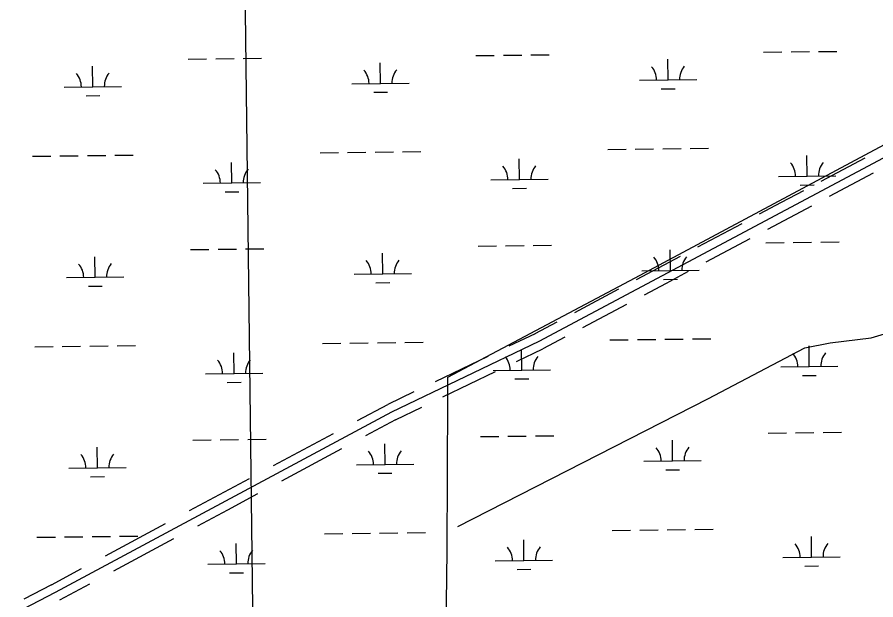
# Model space of a CAD drawing. Extents: x 3694830 to 3732949, y 415201 to 440970.
# Drawn here: x 3719761 to 3721259, y 425568 to 426586 of the extents above; entities that cross this region are included whole.
import ezdxf

# ---------------------------------------------------------------- set-up
doc = ezdxf.new("R2010")
doc.units = 0
for name, color, linetype in [('V-GRID-MAJR', 7, 'Continuous'), ('V-ROAD-CNTR', 7, 'Continuous'), ('V-TOPO-SHOR', 7, 'Continuous'), ('V-WETL-SWMP', 7, 'Continuous')]:
    doc.layers.add(name, color=color, linetype=linetype)

msp = doc.modelspace()

# ---------------------------------------------------------------- linework, layer by layer
at = {"layer": 'V-GRID-MAJR'}
msp.add_spline([(3720228.281, 420868.82800000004), (3720155.153, 426926.124), (3720081.987, 432986.504), (3720008.822, 439046.89), (3720008.785, 439049.968)], degree=3, dxfattribs=at)
at = {"layer": 'V-ROAD-CNTR'}
for points in [[(3718925.69510962, 425115.68974280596), (3718968.7830234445, 425132.56470905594), (3719290.780379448, 425302.05737006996), (3719827.7133055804, 425581.28881160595), (3720414.190132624, 425896.102181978), (3720671.337618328, 426019.8919343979), (3721316.8023273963, 426363.64724688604), (3721829.3483023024, 426634.3987053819), (3722353.595253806, 426898.80817656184), (3722808.7463435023, 427140.044694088)], [(3721163.7536334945, 426299.1333759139), (3721240.5944798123, 426340.0562940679)], [(3721177.8556052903, 426272.65342887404), (3721254.696451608, 426313.576347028)], [(3721094.5967718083, 426262.3024495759), (3721133.016694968, 426282.76340865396)], [(3721056.1758486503, 426241.8394905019), (3721094.5967718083, 426262.3014495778)], [(3721108.698743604, 426235.8225025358), (3721147.1186667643, 426256.28346161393)], [(3720948.598063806, 426184.546605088), (3721025.439910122, 426225.47052323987)], [(3721070.277820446, 426215.361543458), (3721108.698743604, 426235.8235025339)], [(3720962.7000356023, 426158.06865804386), (3721039.541881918, 426198.992576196)], [(3720879.44120212, 426147.7156787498), (3720917.862125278, 426168.17763782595)], [(3720841.02127896, 426127.2557196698), (3720879.44120212, 426147.7166787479)], [(3720893.543173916, 426121.2377317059), (3720931.9640970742, 426141.6996907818)], [(3720855.1232507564, 426100.77577263), (3720893.543173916, 426121.2367317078)], [(3720733.443494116, 426069.96283425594), (3720810.2843404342, 426110.88575240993)], [(3720747.5454659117, 426043.48288721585), (3720824.38631223, 426084.40580536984)], [(3720664.2866324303, 426033.1309079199), (3720702.707555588, 426053.59286699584)], [(3720618.912723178, 426011.302951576), (3720664.83163134, 426033.4079073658)], [(3720678.388604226, 426006.652960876), (3720716.8095273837, 426027.11491995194)], [(3720631.924697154, 425984.2710056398), (3720677.8436053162, 426006.37596142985)], [(3720490.3389803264, 425949.40807536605), (3720582.17679665, 425993.6179869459)], [(3720503.350954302, 425922.37612942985), (3720595.188770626, 425966.5860410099)], [(3720407.6841456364, 425909.61815494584), (3720453.6030537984, 425931.7231107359)], [(3720354.7322515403, 425881.21021176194), (3720407.0961468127, 425909.318155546)], [(3720420.6961196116, 425882.58620900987), (3720466.615027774, 425904.69116479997)], [(3720368.9202231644, 425854.77826462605), (3720421.284118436, 425882.88620841)], [(3720208.1125447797, 425802.50636917), (3720312.8413353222, 425858.72325673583)], [(3720222.300516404, 425776.074422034), (3720327.029306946, 425832.2913095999)], [(3720113.85773329, 425751.91147035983), (3720166.221628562, 425780.0194141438)], [(3720061.4938380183, 425723.8035265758), (3720113.85773329, 425751.91147035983)], [(3720128.0457049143, 425725.4795232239), (3720180.4096001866, 425753.58746700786)], [(3720075.681809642, 425697.3715794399), (3720128.0457049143, 425725.4795232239)], [(3719914.874131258, 425645.09968398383), (3720019.6029218, 425701.3165715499)], [(3719929.0621028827, 425618.6677368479), (3720033.7908934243, 425674.884624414)], [(3719820.619319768, 425594.5047851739), (3719872.98321504, 425622.6127289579)], [(3719834.8072913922, 425568.072838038), (3719887.171186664, 425596.18078182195)], [(3719772.8514153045, 425569.66583485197), (3719820.7923194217, 425594.5967849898)]]:
    msp.add_lwpolyline(points, dxfattribs=at)
at = {"layer": 'V-TOPO-SHOR'}
for points in [[(3720512.071, 425923.09500000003), (3720512.083, 425956.754), (3720839.255, 426130.185), (3721324.2260000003, 426389.81200000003), (3721754.494, 426614.746), (3722080.614, 426787.128), (3722424.616, 426971.071), (3722541.389, 427036.243), (3722645.538, 427094.056), (3722696.032, 427111.918), (3722830.688, 427184.446), (3722896.961, 427210.718), (3722948.511, 427247.512), (3722976.919, 427271.693), (3722992.705, 427293.777), (3723000.072, 427306.397), (3723022.161, 427313.751), (3723042.146, 427314.795), (3723085.27, 427318.988), (3723124.193, 427334.751), (3723199.938, 427375.744), (3723390.3510000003, 427480.857), (3723515.535, 427537.612), (3723715.415, 427644.824)], [(3720529.5670174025, 425696.3278275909), (3720965.7905605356, 425918.89085980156), (3721134.9384650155, 426007.91607268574), (3721179.4510714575, 426016.8185939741), (3721250.671241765, 426025.72111526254), (3721339.696454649, 426052.4286791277), (3721446.52671011, 426114.7463281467), (3722034.093115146, 426417.43205195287), (3722577.1469137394, 426693.410211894), (3722817.5149885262, 426809.14298864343), (3723022.27297816, 426915.9732441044)], [(3720482.924, 423787.947), (3720493.725, 424597.831), (3720504.44, 425159.49), (3720510.924, 425652.784), (3720512.071, 425923.09500000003)]]:
    msp.add_lwpolyline(points, dxfattribs=at)
at = {"layer": 'V-WETL-SWMP'}
for p, q in [((3721110.899671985, 426524.8880979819), (3721142.897393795, 426525.2697433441)), ((3721158.8962547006, 426525.4605660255), (3721190.8939765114, 426525.8422113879)), ((3720059.158554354, 426512.34370115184), (3720091.156276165, 426512.7253465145)), ((3720107.155137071, 426512.9161691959), (3720139.1528588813, 426513.297814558)), ((3720155.1517197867, 426513.48863723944), (3720187.1494415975, 426513.87028260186)), ((3720561.0308218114, 426518.32966554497), (3720593.0285436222, 426518.7113109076)), ((3720609.0274045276, 426518.902133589), (3720641.025126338, 426519.28377895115)), ((3720657.023987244, 426519.4746016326), (3720689.0217090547, 426519.856246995)), ((3720896.4047277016, 426475.8964572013), (3720895.975375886, 426511.8938967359)), ((3721062.903089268, 426524.3156299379), (3721094.900811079, 426524.6972753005)), ((3719892.6601927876, 426463.9245284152), (3719892.230840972, 426499.9219679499)), ((3720394.532460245, 426469.9104928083), (3720394.103108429, 426505.907932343)), ((3720344.5360199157, 426469.3141719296), (3720444.528900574, 426470.50681368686)), ((3720846.4082873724, 426475.3001363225), (3720946.4011680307, 426476.49277807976)), ((3719842.6637524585, 426463.3282075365), (3719942.656633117, 426464.52084929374)), ((3720382.717351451, 426454.3374733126), (3720406.7156428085, 426454.6237073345)), ((3720884.589618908, 426460.3234377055), (3720908.5879102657, 426460.6096717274)), ((3719880.845083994, 426448.3515089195), (3719904.8433753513, 426448.6377429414)), ((3720289.1280863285, 426348.5737665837), (3720321.1258081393, 426348.9554119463)), ((3720337.1246690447, 426349.14623462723), (3720369.122390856, 426349.5278799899)), ((3720385.121251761, 426349.71870267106), (3720417.118973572, 426350.1003480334)), ((3720433.1178344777, 426350.2911707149), (3720465.115556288, 426350.67281607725)), ((3720791.0003537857, 426354.5597309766), (3720822.9980755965, 426354.9413763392)), ((3720838.9969365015, 426355.1321990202), (3720870.9946583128, 426355.5138443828)), ((3720886.993519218, 426355.70466706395), (3720918.991241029, 426356.0863124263)), ((3720934.9901019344, 426356.2771351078), (3720966.987823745, 426356.65878047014)), ((3719787.255818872, 426342.58780219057), (3719819.2535406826, 426342.96944755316)), ((3719835.2524015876, 426343.1602702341), (3719867.250123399, 426343.54191559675)), ((3719883.2489843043, 426343.73273827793), (3719915.2467061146, 426344.1143836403)), ((3719931.2455670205, 426344.3052063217), (3719963.243288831, 426344.6868516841)), ((3720135.152263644, 426295.99164681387), (3720134.722911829, 426331.98908634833)), ((3720637.0245311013, 426301.977611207), (3720636.595179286, 426337.97505074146)), ((3721138.8967985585, 426307.9635755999), (3721138.467446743, 426343.96101513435)), ((3720587.0280907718, 426301.38129032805), (3720687.020971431, 426302.57393208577)), ((3721088.900358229, 426307.36725472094), (3721188.8932388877, 426308.55989647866)), ((3720085.1558233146, 426295.3953259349), (3720185.1487039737, 426296.58796769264)), ((3720625.209422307, 426286.40459171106), (3720649.207713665, 426286.6908257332)), ((3721127.0816897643, 426292.39055610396), (3721151.079981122, 426292.6767901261)), ((3720123.33715485, 426280.41862731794), (3720147.3354462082, 426280.70486134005)), ((3720111.122765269, 426180.2648303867), (3720143.1204870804, 426180.6464757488)), ((3720159.119347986, 426180.8372984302), (3720191.1170697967, 426181.21894379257)), ((3720564.9984500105, 426185.67832673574), (3720596.996171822, 426186.0599720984)), ((3720612.9950327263, 426186.2507947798), (3720644.9927545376, 426186.6324401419)), ((3720660.991615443, 426186.82326282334), (3720692.989337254, 426187.20490818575)), ((3721066.8707174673, 426191.66429112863), (3721098.8684392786, 426192.0459364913)), ((3721114.8673001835, 426192.2367591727), (3721146.865021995, 426192.6184045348)), ((3721162.8638828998, 426192.80922721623), (3721194.8616047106, 426193.19087257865)), ((3719896.627820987, 426131.27318960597), (3719896.1984691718, 426167.2706291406)), ((3720063.1261825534, 426179.6923623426), (3720095.1239043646, 426180.0740077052)), ((3720398.500088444, 426137.2591539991), (3720398.0707366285, 426173.2565935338)), ((3720900.3723559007, 426143.245118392), (3720899.9430040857, 426179.2425579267)), ((3720348.503648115, 426136.6628331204), (3720448.4965287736, 426137.8554748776)), ((3720850.3759155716, 426142.6487975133), (3720950.3687962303, 426143.84143927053)), ((3719846.6313806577, 426130.6768687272), (3719946.6242613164, 426131.86951048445)), ((3720386.6849796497, 426121.6861345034), (3720410.6832710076, 426121.9723685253)), ((3720888.5572471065, 426127.6720988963), (3720912.555538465, 426127.9583329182)), ((3719884.8127121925, 426115.7001701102), (3719908.8110035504, 426115.98640413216)), ((3720293.0957145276, 426015.92242777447), (3720325.0934363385, 426016.30407313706)), ((3720341.0922972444, 426016.494895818), (3720373.0900190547, 426016.8765411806)), ((3720389.08887996, 426017.06736386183), (3720421.086601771, 426017.4490092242)), ((3720437.085462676, 426017.6398319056), (3720469.0831844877, 426018.02147726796)), ((3720794.967981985, 426021.90839216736), (3720826.9657037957, 426022.29003752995)), ((3720842.964564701, 426022.4808602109), (3720874.9622865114, 426022.86250557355)), ((3720890.9611474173, 426023.0533282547), (3720922.958869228, 426023.4349736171)), ((3720938.957730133, 426023.6257962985), (3720970.9554519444, 426024.0074416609)), ((3719791.2234470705, 426009.9364633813), (3719823.2211688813, 426010.31810874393)), ((3719839.220029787, 426010.5089314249), (3719871.2177515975, 426010.89057678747)), ((3719887.216612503, 426011.08139946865), (3719919.2143343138, 426011.46304483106)), ((3719935.213195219, 426011.6538675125), (3719967.2109170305, 426012.03551287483)), ((3720640.9921593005, 425969.32627239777), (3720640.5628074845, 426005.3237119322)), ((3721142.864426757, 425975.31223679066), (3721142.4350749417, 426011.30967632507)), ((3720139.1198918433, 425963.34030800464), (3720138.690540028, 425999.33774753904)), ((3721092.867986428, 425974.71591591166), (3721192.860867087, 425975.90855766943)), ((3720089.1234515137, 425962.74398712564), (3720189.116332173, 425963.93662888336)), ((3720590.995718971, 425968.72995151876), (3720690.98859963, 425969.9225932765)), ((3721131.049317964, 425959.73921729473), (3721155.0476093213, 425960.02545131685)), ((3720127.3047830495, 425947.76728850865), (3720151.3030744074, 425948.0535225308)), ((3720629.1770505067, 425953.7532529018), (3720653.175341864, 425954.03948692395)), ((3720568.966078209, 425853.02698792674), (3720600.9638000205, 425853.40863328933)), ((3720616.9626609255, 425853.59945597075), (3720648.9603827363, 425853.98110133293)), ((3720664.9592436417, 425854.17192401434), (3720696.956965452, 425854.5535693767)), ((3721070.838345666, 425859.01295231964), (3721102.8360674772, 425859.3945976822)), ((3721118.8349283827, 425859.5854203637), (3721150.8326501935, 425859.9670657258)), ((3721166.831511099, 425860.15788840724), (3721198.8292329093, 425860.5395337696)), ((3720067.093810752, 425847.0410235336), (3720099.0915325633, 425847.4226688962)), ((3720115.0903934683, 425847.6134915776), (3720147.088115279, 425847.99513693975)), ((3720163.086976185, 425848.1859596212), (3720195.0846979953, 425848.5676049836)), ((3720402.4677166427, 425804.6078151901), (3720402.038364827, 425840.60525472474)), ((3720904.3399840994, 425810.593779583), (3720903.9106322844, 425846.59121911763)), ((3719900.5954491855, 425798.621850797), (3719900.1660973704, 425834.6192903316)), ((3720854.3435437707, 425809.9974587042), (3720954.336424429, 425811.1901004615)), ((3719850.599008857, 425798.0255299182), (3719950.591889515, 425799.21817167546)), ((3720352.471276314, 425804.01149431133), (3720452.464156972, 425805.2041360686)), ((3720892.5248753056, 425795.02076008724), (3720916.5231666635, 425795.3069941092)), ((3719888.7803403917, 425783.0488313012), (3719912.778631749, 425783.3350653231)), ((3720390.652607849, 425789.03479569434), (3720414.6508992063, 425789.3210297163)), ((3720798.935610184, 425689.2570533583), (3720830.9333319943, 425689.63869872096)), ((3720846.9321928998, 425689.8295214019), (3720878.9299147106, 425690.2111667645)), ((3720894.928775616, 425690.4019894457), (3720926.9264974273, 425690.7836348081)), ((3720942.925358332, 425690.9744574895), (3720974.923080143, 425691.35610285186)), ((3719795.1910752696, 425677.2851245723), (3719827.18879708, 425677.6667699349)), ((3719843.187657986, 425677.8575926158), (3719875.1853797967, 425678.2392379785)), ((3719891.1842407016, 425678.43006065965), (3719923.181962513, 425678.811706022)), ((3719939.1808234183, 425679.0025287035), (3719971.178545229, 425679.38417406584)), ((3720297.063342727, 425683.2710889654), (3720329.061064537, 425683.65273432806)), ((3720345.0599254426, 425683.843557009), (3720377.0576472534, 425684.2252023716)), ((3720393.056508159, 425684.4160250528), (3720425.05422997, 425684.7976704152)), ((3720441.053090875, 425684.9884930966), (3720473.050812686, 425685.37013845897)), ((3720644.9597874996, 425636.6749335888), (3720644.5304356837, 425672.6723731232)), ((3721146.8320549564, 425642.66089798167), (3721146.402703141, 425678.65833751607)), ((3720143.0875200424, 425630.6889691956), (3720142.658168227, 425666.68640873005)), ((3721096.8356146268, 425642.06457710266), (3721196.828495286, 425643.2572188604)), ((3720093.091079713, 425630.09264831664), (3720193.083960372, 425631.28529007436)), ((3720594.96334717, 425636.07861270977), (3720694.956227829, 425637.2712544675)), ((3721135.016946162, 425627.0878784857), (3721159.0152375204, 425627.37411250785)), ((3720131.272411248, 425615.11594969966), (3720155.270702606, 425615.4021837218)), ((3720633.1446787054, 425621.1019140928), (3720657.1429700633, 425621.3881481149))]:
    msp.add_line(p, q, dxfattribs=at)
for centre, radius, start, end in [((3720841.1600618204, 426475.71237629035), 35.24628790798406, 359.91152952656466, 41.455187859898), ((3720951.638068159, 426477.0300769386), 35.246287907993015, 139.91152663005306, 181.4551849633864), ((3719837.4155269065, 426463.7404475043), 35.24628790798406, 359.91152952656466, 41.455187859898), ((3719947.893533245, 426465.0581481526), 35.246287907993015, 139.91152663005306, 181.4551849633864), ((3720339.2877943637, 426469.72641189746), 35.24628790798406, 359.91152952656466, 41.455187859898), ((3720449.7658007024, 426471.04411254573), 35.246287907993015, 139.91152663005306, 181.4551849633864), ((3721083.652132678, 426307.779494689), 35.24628790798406, 359.91152952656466, 41.455187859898), ((3721194.130139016, 426309.09719533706), 35.246287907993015, 139.91152663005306, 181.4551849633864), ((3720079.9075977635, 426295.80756590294), 35.24628790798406, 359.91152952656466, 41.455187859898), ((3720190.385604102, 426297.12526655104), 35.246287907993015, 139.91152663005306, 181.4551849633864), ((3720581.7798652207, 426301.79353029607), 35.24628790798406, 359.91152952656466, 41.455187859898), ((3720692.2578715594, 426303.11123094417), 35.246287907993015, 139.91152663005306, 181.4551849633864), ((3720845.1276900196, 426143.06103748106), 35.24628790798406, 359.91152952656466, 41.455187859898), ((3720955.6056963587, 426144.3787381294), 35.246287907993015, 139.91152663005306, 181.4551849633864), ((3719841.3831551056, 426131.08910869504), 35.24628790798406, 359.91152952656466, 41.455187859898), ((3719951.861161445, 426132.4068093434), 35.246287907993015, 139.91152663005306, 181.4551849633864), ((3720343.255422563, 426137.07507308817), 35.24628790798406, 359.91152952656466, 41.455187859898), ((3720453.7334289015, 426138.3927737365), 35.246287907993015, 139.91152663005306, 181.4551849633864), ((3720083.8752259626, 425963.1562270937), 35.24628790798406, 359.91152952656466, 41.455187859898), ((3720194.3532323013, 425964.47392774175), 35.246287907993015, 139.91152663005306, 181.4551849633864), ((3720585.74749342, 425969.14219148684), 35.24628790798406, 359.91152952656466, 41.455187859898), ((3720696.2254997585, 425970.45989213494), 35.246287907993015, 139.91152663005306, 181.4551849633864), ((3721087.6197608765, 425975.12815587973), 35.24628790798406, 359.91152952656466, 41.455187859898), ((3721198.097767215, 425976.44585652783), 35.246287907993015, 139.91152663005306, 181.4551849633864), ((3719845.3507833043, 425798.43776988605), 35.24628790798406, 359.91152952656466, 41.455187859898), ((3719955.8287896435, 425799.7554705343), 35.246287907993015, 139.91152663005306, 181.4551849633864), ((3720347.2230507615, 425804.4237342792), 35.24628790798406, 359.91152952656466, 41.455187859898), ((3720457.7010571, 425805.74143492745), 35.246287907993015, 139.91152663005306, 181.4551849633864), ((3720849.095318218, 425810.40969867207), 35.24628790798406, 359.91152952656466, 41.455187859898), ((3720959.5733245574, 425811.7273993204), 35.246287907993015, 139.91152663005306, 181.4551849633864), ((3720589.7151216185, 425636.49085267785), 35.24628790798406, 359.91152952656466, 41.455187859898), ((3720700.1931279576, 425637.8085533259), 35.246287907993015, 139.91152663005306, 181.4551849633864), ((3721091.587389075, 425642.47681707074), 35.24628790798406, 359.91152952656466, 41.455187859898), ((3721202.0653954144, 425643.7945177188), 35.246287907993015, 139.91152663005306, 181.4551849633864), ((3720087.8428541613, 425630.5048882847), 35.24628790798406, 359.91152952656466, 41.455187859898), ((3720198.3208605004, 425631.82258893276), 35.246287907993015, 139.91152663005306, 181.4551849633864)]:
    msp.add_arc(centre, radius, start, end, dxfattribs=at)

doc.saveas('drawing.dxf')
